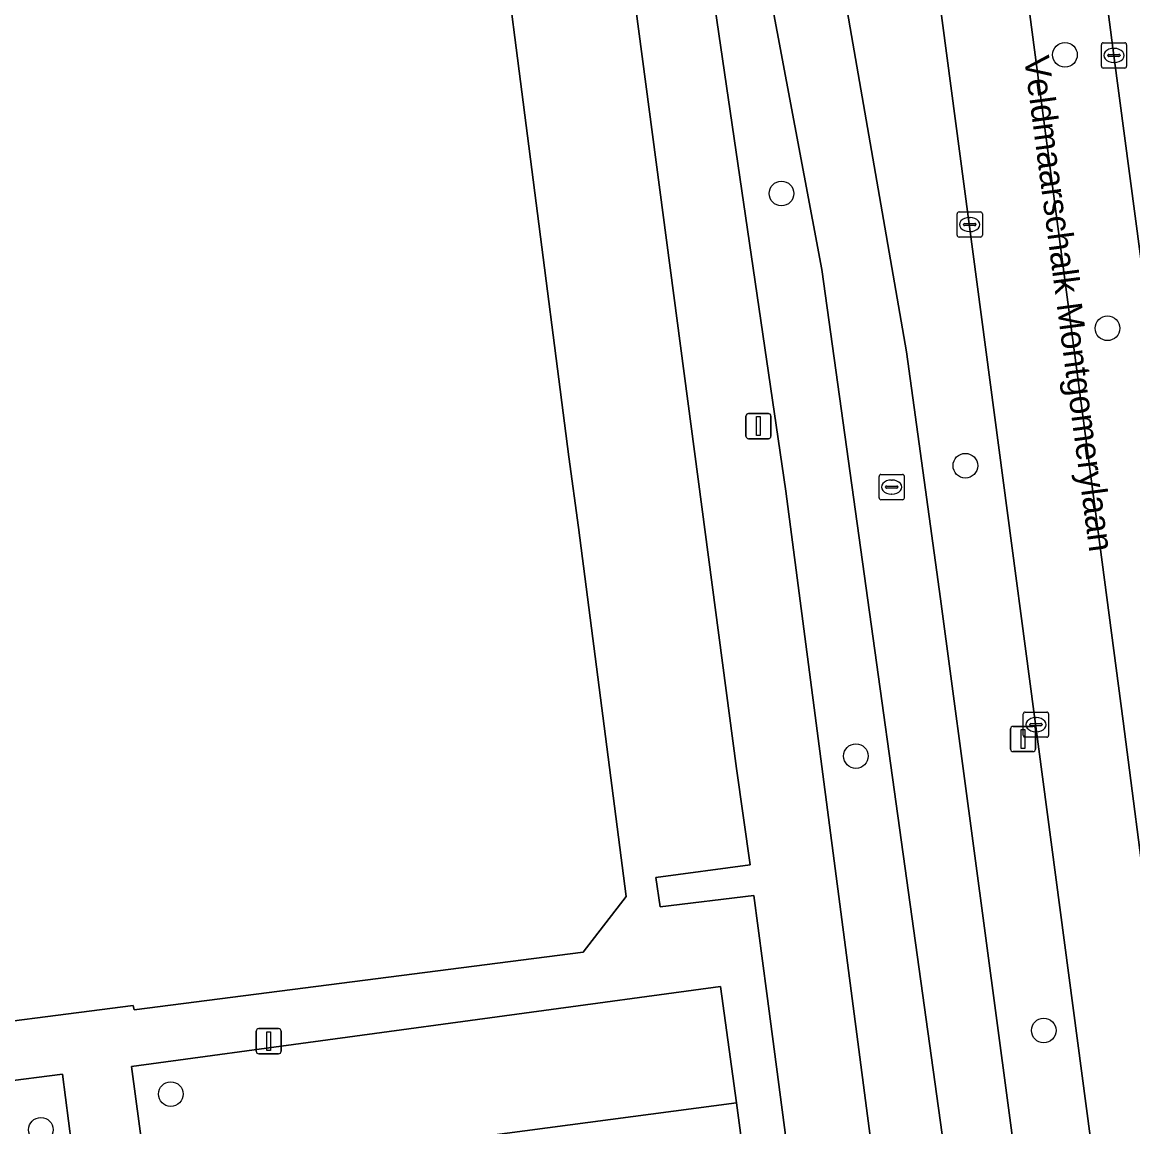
# Model space of a CAD drawing. Extents: x 160554 to 161248, y 385329 to 386506.
# Drawn here: x 161082.15 to 161126.23, y 386074.38 to 386118.25 of the extents above; entities that cross this region are included whole.
import ezdxf

# ---------------------------------------------------------------- set-up
doc = ezdxf.new("R2010")
doc.units = 0
for name, color, linetype in [('IMGEO_Berm_groen', 7, 'Continuous'), ('IMGEO_Boom', 7, 'Continuous'), ('IMGEO_Fietspad_gesloten', 7, 'Continuous'), ('IMGEO_Groenvoorziening', 7, 'Continuous'), ('IMGEO_Haag', 7, 'Continuous'), ('IMGEO_Kolk', 7, 'Continuous'), ('IMGEO_Lichtmast', 7, 'Continuous'), ('IMGEO_Openbare_ruimte_label', 7, 'Continuous'), ('IMGEO_Pand', 7, 'Continuous'), ('IMGEO_Parkeervlak_open', 7, 'Continuous'), ('IMGEO_Rijbaan_lokaal_open', 7, 'Continuous'), ('IMGEO_Rijbaan_regionaal_gesloten', 7, 'Continuous'), ('IMGEO_Rioolput', 7, 'Continuous'), ('IMGEO_Voetpad_open', 7, 'Continuous')]:
    doc.layers.add(name, color=color, linetype=linetype)

msp = doc.modelspace()

# ---------------------------------------------------------------- linework, layer by layer
at = {"layer": 'IMGEO_Berm_groen'}
for points in [[(161125.486, 386116.928), (161123.226, 386134.246), (161122.838, 386137.141)], [(161119.776, 386136.63), (161120.078, 386134.465), (161121.964, 386119.974), (161125.856, 386090.487), (161127.889, 386074.711), (161130.133, 386074.814), (161130.101, 386075.098), (161130.24, 386079.319)], [(161138.432, 385969.231), (161118.324, 386120.92), (161117.793, 386125.135), (161117.704, 386125.534)], [(161113.936, 386124.668), (161113.973, 386124.396), (161114.009, 386124.124), (161114.019, 386124.048), (161114.029, 386123.972), (161114.09, 386123.518), (161114.101, 386123.435), (161114.201, 386122.678), (161117.244, 386105.163), (161118.602, 386095.351), (161141.35, 385925.019), (161143.69, 385907.496), (161151.452, 385848.709)], [(161130.16, 386081.933), (161128.443, 386094.596), (161125.486, 386116.928)]]:
    msp.add_lwpolyline(points, dxfattribs=at)
at = {"layer": 'IMGEO_Boom'}
for centre in [(161123.541, 386116.953), (161112.287, 386111.445), (161125.229, 386106.092), (161119.587, 386100.636), (161115.241, 386089.103), (161122.699, 386078.207), (161088.044, 386075.681), (161082.887, 386074.265)]:
    msp.add_circle(centre, 0.489, dxfattribs=at)
at = {"layer": 'IMGEO_Fietspad_gesloten'}
for points in [[(161111.472, 386134.521), (161111.149, 386135.466), (161110.258, 386138.254), (161106.812, 386137.525), (161107.634, 386135.457), (161107.761, 386135.119), (161108.794, 386132.329), (161110.28, 386126.892), (161110.531, 386125.651), (161111.412, 386121.611), (161113.888, 386108.427), (161119.01, 386071.603), (161123.854, 386033.968), (161125.68, 386021.034), (161126.999, 386010.941), (161128.166, 386002.978), (161129.434, 385991.971), (161133.517, 385961.082), (161135.875, 385944.268), (161136.446, 385938.828), (161138.05, 385927.289), (161138.394, 385924.653), (161148.452, 385847.677)], [(161151.452, 385848.709), (161143.69, 385907.496), (161141.35, 385925.019), (161118.602, 386095.351), (161117.244, 386105.163), (161114.201, 386122.678), (161114.101, 386123.435), (161114.09, 386123.518), (161114.029, 386123.972), (161114.019, 386124.048), (161114.009, 386124.124), (161113.973, 386124.396), (161113.936, 386124.668)]]:
    msp.add_lwpolyline(points, dxfattribs=at)
at = {"layer": 'IMGEO_Groenvoorziening'}
for points in [[(161129.434, 385991.971), (161128.166, 386002.978), (161126.999, 386010.941), (161125.68, 386021.034), (161123.854, 386033.968), (161119.01, 386071.603), (161113.888, 386108.427), (161111.412, 386121.611), (161110.531, 386125.651), (161108.702, 386125.203), (161108.723, 386125.09), (161109.048, 386123.143), (161109.072, 386122.96), (161109.413, 386120.419), (161112.454, 386099.623), (161125.479, 386000), (161135.368, 385924.28), (161147.764, 385829.368), (161149.183, 385819.023), (161150.29, 385819.102), (161150.208, 385819.722), (161149.367, 385837.379)], [(161111.704, 386079.678), (161111.193, 386083.562), (161107.472, 386083.112), (161107.302, 386084.285), (161111.046, 386084.779), (161110.502, 386088.609), (161105.792, 386124.199)], [(161100.903, 386123.82), (161103.842, 386100.994), (161104.227, 386098.183), (161106.115, 386083.521), (161104.416, 386081.321), (161086.584, 386079.032), (161086.555, 386079.196), (161078.317, 386078.134)], [(161087.092, 386072.236), (161086.483, 386076.783), (161109.869, 386079.959), (161110.505, 386075.334), (161111.278, 386069.467)], [(161117.347, 386036.896), (161111.704, 386079.678)], [(161081.857, 386071.497), (161081.264, 386076.158), (161083.748, 386076.474), (161084.336, 386071.84)]]:
    msp.add_lwpolyline(points, dxfattribs=at)
at = {"layer": 'IMGEO_Haag'}
msp.add_lwpolyline([(161129.434, 385991.971), (161128.166, 386002.978), (161126.999, 386010.941), (161125.68, 386021.034), (161123.854, 386033.968), (161119.01, 386071.603), (161113.888, 386108.427), (161111.412, 386121.611), (161110.531, 386125.651), (161108.702, 386125.203), (161108.723, 386125.09), (161109.048, 386123.143), (161109.072, 386122.96), (161109.413, 386120.419), (161112.454, 386099.623), (161125.479, 386000), (161135.368, 385924.28), (161147.764, 385829.368), (161149.183, 385819.023), (161150.29, 385819.102), (161150.208, 385819.722), (161149.367, 385837.379)], dxfattribs=at)
at = {"layer": 'IMGEO_Kolk'}
for p, q in [((161124.985, 386116.502), (161124.985, 386117.354)), ((161125.06, 386117.428), (161125.912, 386117.428)), ((161125.473, 386117.208), (161125.498, 386117.208)), ((161125.986, 386117.354), (161125.986, 386116.502)), ((161125.244, 386116.922), (161125.244, 386116.934)), ((161125.682, 386116.885), (161125.284, 386116.885)), ((161125.287, 386116.971), (161125.685, 386116.971)), ((161125.496, 386116.648), (161125.471, 386116.648)), ((161125.728, 386116.934), (161125.728, 386116.922)), ((161125.912, 386116.428), (161125.06, 386116.428)), ((161119.26, 386109.787), (161119.26, 386110.639)), ((161119.335, 386110.713), (161120.187, 386110.713)), ((161119.748, 386110.493), (161119.773, 386110.493)), ((161120.261, 386110.639), (161120.261, 386109.787)), ((161119.519, 386110.207), (161119.519, 386110.219)), ((161119.957, 386110.17), (161119.559, 386110.17)), ((161119.562, 386110.256), (161119.96, 386110.256)), ((161120.003, 386110.219), (161120.003, 386110.207)), ((161120.187, 386109.713), (161119.335, 386109.713)), ((161119.771, 386109.933), (161119.746, 386109.933)), ((161121.888, 386089.924), (161121.888, 386090.776)), ((161121.963, 386090.85), (161122.815, 386090.85)), ((161122.376, 386090.63), (161122.401, 386090.63)), ((161122.889, 386090.776), (161122.889, 386089.924)), ((161122.147, 386090.344), (161122.147, 386090.356)), ((161122.585, 386090.307), (161122.187, 386090.307)), ((161122.19, 386090.393), (161122.588, 386090.393)), ((161122.631, 386090.356), (161122.631, 386090.344)), ((161122.815, 386089.85), (161121.963, 386089.85)), ((161122.399, 386090.07), (161122.374, 386090.07))]:
    msp.add_line(p, q, dxfattribs=at)
for points in [[(161124.985, 386116.502), (161124.985, 386117.354)], [(161125.06, 386117.428), (161125.912, 386117.428)], [(161125.986, 386117.354), (161125.986, 386116.502)], [(161125.912, 386116.428), (161125.06, 386116.428)], [(161119.26, 386109.787), (161119.26, 386110.639)], [(161119.335, 386110.713), (161120.187, 386110.713)], [(161120.261, 386110.639), (161120.261, 386109.787)], [(161120.187, 386109.713), (161119.335, 386109.713)], [(161121.888, 386089.924), (161121.888, 386090.776)], [(161121.963, 386090.85), (161122.815, 386090.85)], [(161122.889, 386090.776), (161122.889, 386089.924)], [(161122.815, 386089.85), (161121.963, 386089.85)]]:
    msp.add_lwpolyline(points, dxfattribs=at)
for centre, radius, start, end in [((161125.062, 386117.352), 0.0765, 91.552, 178.448), ((161125.062, 386117.352), 0.0765, 91.552, 178.448), ((161125.91, 386117.352), 0.0765, 1.552, 88.448), ((161125.91, 386117.352), 0.0765, 1.552, 88.448), ((161125.284, 386116.931), 0.0403, 85.8775, 175.7526), ((161125.281, 386116.921), 0.0366, 178.938, 274.7102), ((161125.685, 386116.928), 0.043, 264.8664, 352.4533), ((161125.689, 386116.933), 0.0386, 1.7309, 96.639), ((161125.062, 386116.504), 0.0765, 181.552, 268.448), ((161125.062, 386116.504), 0.0765, 181.552, 268.448), ((161125.91, 386116.504), 0.0765, 271.552, 358.448), ((161125.91, 386116.504), 0.0765, 271.552, 358.448), ((161119.337, 386110.637), 0.0765, 91.552, 178.448), ((161119.337, 386110.637), 0.0765, 91.552, 178.448), ((161120.185, 386110.637), 0.0765, 1.552, 88.448), ((161120.185, 386110.637), 0.0765, 1.552, 88.448), ((161119.559, 386110.216), 0.0403, 85.8775, 175.7526), ((161119.556, 386110.206), 0.0366, 178.938, 274.7102), ((161119.96, 386110.213), 0.043, 264.8664, 352.4533), ((161119.964, 386110.218), 0.0386, 1.7309, 96.639), ((161119.337, 386109.789), 0.0765, 181.552, 268.448), ((161119.337, 386109.789), 0.0765, 181.552, 268.448), ((161120.185, 386109.789), 0.0765, 271.552, 358.448), ((161120.185, 386109.789), 0.0765, 271.552, 358.448), ((161121.965, 386090.774), 0.0765, 91.552, 178.448), ((161121.965, 386090.774), 0.0765, 91.552, 178.448), ((161122.813, 386090.774), 0.0765, 1.552, 88.448), ((161122.813, 386090.774), 0.0765, 1.552, 88.448), ((161122.187, 386090.353), 0.0403, 85.8775, 175.7526), ((161122.184, 386090.343), 0.0366, 178.938, 274.7102), ((161122.588, 386090.35), 0.043, 264.8664, 352.4533), ((161122.592, 386090.355), 0.0386, 1.7309, 96.639), ((161121.965, 386089.926), 0.0765, 181.552, 268.448), ((161121.965, 386089.926), 0.0765, 181.552, 268.448), ((161122.813, 386089.926), 0.0765, 271.552, 358.448), ((161122.813, 386089.926), 0.0765, 271.552, 358.448)]:
    msp.add_arc(centre, radius, start, end, dxfattribs=at)
for centre, major_axis, ratio, start_param, end_param in [((161125.472, 386116.928), (-0.387, 0.002), 0.722429, 4.712389, 7.853982), ((161125.497, 386116.928), (-0.39, 0.002), 0.717154, 1.570796, 4.712389), ((161119.747, 386110.213), (-0.387, 0.002), 0.722429, 4.712389, 7.853982), ((161119.772, 386110.213), (-0.39, 0.002), 0.717154, 1.570796, 4.712389), ((161122.375, 386090.35), (-0.387, 0.002), 0.722429, 4.712389, 7.853982), ((161122.4, 386090.35), (-0.39, 0.002), 0.717154, 1.570796, 4.712389)]:
    msp.add_ellipse(centre, major_axis=major_axis, ratio=ratio, start_param=start_param, end_param=end_param, dxfattribs=at)
at = {"layer": 'IMGEO_Lichtmast'}
for p, q in [((161110.876, 386101.809), (161110.876, 386102.609)), ((161110.876, 386102.609), (161110.876, 386101.809)), ((161110.976, 386102.709), (161111.766, 386102.709)), ((161111.766, 386102.709), (161110.976, 386102.709)), ((161111.866, 386102.609), (161111.866, 386101.809)), ((161111.866, 386101.809), (161111.866, 386102.609)), ((161111.766, 386101.709), (161110.976, 386101.709)), ((161110.976, 386101.709), (161111.766, 386101.709)), ((161121.381, 386089.384), (161121.381, 386090.184)), ((161121.381, 386090.184), (161121.381, 386089.384)), ((161121.481, 386090.284), (161122.271, 386090.284)), ((161122.271, 386090.284), (161121.481, 386090.284)), ((161122.371, 386090.184), (161122.371, 386089.384)), ((161122.371, 386089.384), (161122.371, 386090.184)), ((161122.271, 386089.284), (161121.481, 386089.284)), ((161121.481, 386089.284), (161122.271, 386089.284)), ((161091.534, 386078.281), (161092.324, 386078.281)), ((161092.324, 386078.281), (161091.534, 386078.281)), ((161091.434, 386077.381), (161091.434, 386078.181)), ((161091.434, 386078.181), (161091.434, 386077.381)), ((161092.424, 386078.181), (161092.424, 386077.381)), ((161092.424, 386077.381), (161092.424, 386078.181)), ((161092.324, 386077.281), (161091.534, 386077.281)), ((161091.534, 386077.281), (161092.324, 386077.281))]:
    msp.add_line(p, q, dxfattribs=at)
for points in [[(161111.296, 386102.584), (161111.446, 386102.584), (161111.446, 386101.834), (161111.296, 386101.834), (161111.296, 386102.584)], [(161121.801, 386090.159), (161121.951, 386090.159), (161121.951, 386089.409), (161121.801, 386089.409), (161121.801, 386090.159)], [(161091.854, 386078.156), (161092.004, 386078.156), (161092.004, 386077.406), (161091.854, 386077.406), (161091.854, 386078.156)]]:
    msp.add_lwpolyline(points, dxfattribs=at)
for centre, start, end in [((161110.976, 386102.609), 90, 180), ((161110.976, 386102.609), 90, 180), ((161111.766, 386102.609), 0, 90), ((161111.766, 386102.609), 360, 90), ((161110.976, 386101.809), 180, 270), ((161110.976, 386101.809), 180, 270), ((161111.766, 386101.809), 270, 0), ((161111.766, 386101.809), 270, 0), ((161121.481, 386090.184), 90, 180), ((161121.481, 386090.184), 90, 180), ((161122.271, 386090.184), 0, 90), ((161122.271, 386090.184), 360, 90), ((161121.481, 386089.384), 180, 270), ((161121.481, 386089.384), 180, 270), ((161122.271, 386089.384), 270, 0), ((161122.271, 386089.384), 270, 0), ((161091.534, 386078.181), 90, 180), ((161091.534, 386078.181), 90, 180), ((161092.324, 386078.181), 0, 90), ((161092.324, 386078.181), 360, 90), ((161091.534, 386077.381), 180, 270), ((161091.534, 386077.381), 180, 270), ((161092.324, 386077.381), 270, 0), ((161092.324, 386077.381), 270, 0)]:
    msp.add_arc(centre, 0.1, start, end, dxfattribs=at)
at = {"layer": 'IMGEO_Pand'}
msp.add_lwpolyline([(161078.317, 386078.134), (161086.555, 386079.196), (161086.584, 386079.032), (161104.416, 386081.321), (161106.115, 386083.521), (161104.227, 386098.183), (161103.842, 386100.994), (161100.903, 386123.82)], dxfattribs=at)
at = {"layer": 'IMGEO_Parkeervlak_open'}
for points in [[(161110.505, 386075.334), (161109.869, 386079.959), (161086.483, 386076.783), (161087.092, 386072.236)], [(161084.336, 386071.84), (161083.748, 386076.474), (161081.264, 386076.158), (161081.857, 386071.497)]]:
    msp.add_lwpolyline(points, close=True, dxfattribs=at)
at = {"layer": 'IMGEO_Rijbaan_lokaal_open'}
msp.add_lwpolyline([(161111.278, 386069.467), (161110.505, 386075.334), (161087.092, 386072.236), (161084.336, 386071.84), (161081.857, 386071.497), (161079.298, 386071.172), (161079.91, 386066.216), (161082.492, 386066.584), (161082.621, 386065.643)], close=True, dxfattribs=at)
at = {"layer": 'IMGEO_Rijbaan_regionaal_gesloten'}
for points in [[(161136.416, 386109.522), (161132.723, 386137.679), (161132.618, 386138.447), (161122.838, 386137.141), (161123.226, 386134.246), (161125.486, 386116.928), (161128.443, 386094.596), (161130.16, 386081.933)], [(161128.055, 386073.786), (161127.889, 386074.711), (161125.856, 386090.487), (161121.964, 386119.974), (161120.078, 386134.465), (161119.776, 386136.63), (161115.64, 386136.228), (161115.811, 386135.412)], [(161117.704, 386125.534), (161117.793, 386125.135), (161118.324, 386120.92), (161138.432, 385969.231), (161143.986, 385926.464), (161144.136, 385925.363), (161149.384, 385886.841), (161152.178, 385865.454), (161154.606, 385846.156), (161154.812, 385843.88)]]:
    msp.add_lwpolyline(points, dxfattribs=at)
at = {"layer": 'IMGEO_Rioolput'}
for p, q in [((161116.238, 386100.286), (161117.09, 386100.286)), ((161116.163, 386099.36), (161116.163, 386100.212)), ((161116.651, 386100.066), (161116.676, 386100.066)), ((161117.164, 386100.212), (161117.164, 386099.36)), ((161116.422, 386099.78), (161116.422, 386099.792)), ((161116.86, 386099.743), (161116.462, 386099.743)), ((161116.465, 386099.829), (161116.863, 386099.829)), ((161116.674, 386099.506), (161116.649, 386099.506)), ((161116.906, 386099.792), (161116.906, 386099.78)), ((161117.09, 386099.286), (161116.238, 386099.286))]:
    msp.add_line(p, q, dxfattribs=at)
for points in [[(161116.238, 386100.286), (161117.09, 386100.286)], [(161116.163, 386099.36), (161116.163, 386100.212)], [(161117.164, 386100.212), (161117.164, 386099.36)], [(161117.09, 386099.286), (161116.238, 386099.286)]]:
    msp.add_lwpolyline(points, dxfattribs=at)
for centre, radius, start, end in [((161116.24, 386100.21), 0.0765, 91.552, 178.448), ((161116.24, 386100.21), 0.0765, 91.552, 178.448), ((161117.088, 386100.21), 0.0765, 1.552, 88.448), ((161117.088, 386100.21), 0.0765, 1.552, 88.448), ((161116.462, 386099.789), 0.0403, 85.8775, 175.7526), ((161116.459, 386099.779), 0.0366, 178.938, 274.7102), ((161116.863, 386099.786), 0.043, 264.8664, 352.4533), ((161116.867, 386099.791), 0.0386, 1.7309, 96.639), ((161116.24, 386099.362), 0.0765, 181.552, 268.448), ((161116.24, 386099.362), 0.0765, 181.552, 268.448), ((161117.088, 386099.362), 0.0765, 271.552, 358.448), ((161117.088, 386099.362), 0.0765, 271.552, 358.448)]:
    msp.add_arc(centre, radius, start, end, dxfattribs=at)
for centre, major_axis, ratio, start_param, end_param in [((161116.65, 386099.786), (-0.387, 0.002), 0.722429, 4.712389, 7.853982), ((161116.675, 386099.786), (-0.39, 0.002), 0.717154, 1.570796, 4.712389)]:
    msp.add_ellipse(centre, major_axis=major_axis, ratio=ratio, start_param=start_param, end_param=end_param, dxfattribs=at)
at = {"layer": 'IMGEO_Voetpad_open'}
for points in [[(161125.479, 386000), (161112.454, 386099.623), (161109.413, 386120.419), (161109.072, 386122.96), (161109.048, 386123.143), (161108.723, 386125.09), (161108.702, 386125.203)], [(161105.792, 386124.199), (161110.502, 386088.609), (161111.046, 386084.779), (161107.302, 386084.285), (161107.472, 386083.112), (161111.193, 386083.562), (161111.704, 386079.678), (161117.347, 386036.896), (161117.757, 386034.497), (161119.876, 386018.552), (161120.772, 386011.404), (161122.294, 386000), (161126.921, 385964.614), (161127.194, 385962.541), (161130.428, 385938.734), (161132.353, 385923.907), (161135.368, 385924.28), (161125.479, 386000)]]:
    msp.add_lwpolyline(points, dxfattribs=at)

# ---------------------------------------------------------------- texts
at = {"layer": 'IMGEO_Openbare_ruimte_label'}
msp.add_text('Veldmaarschalk Montgomerylaan', height=1, rotation=277.5303, dxfattribs=at).set_placement((161121.913, 386116.848))

doc.saveas('drawing.dxf')
